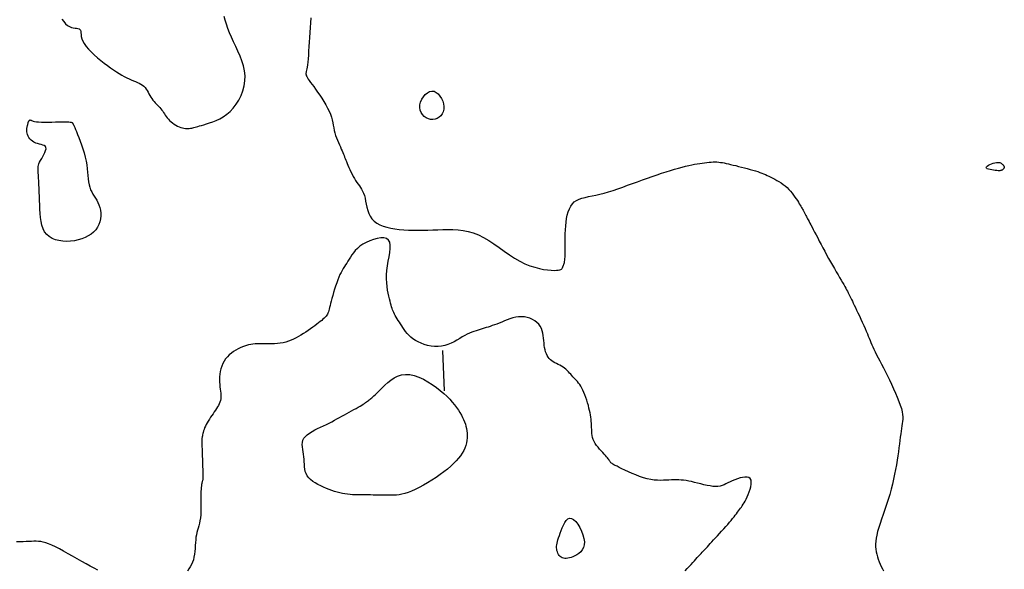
# Model space of a CAD drawing. Header units: millimetres. Extents: x 32690613 to 32693367, y 5343692 to 5344708.
# Tile 935 of 1009: x 32693063 to 32693087, y 5344585 to 5344599. Entities that reach past the tile are written whole.
import ezdxf

# ---------------------------------------------------------------- set-up
doc = ezdxf.new("R2010")
doc.units = ezdxf.units.MM
doc.header["$LTSCALE"] = 20
doc.layers.add('02-DGM_HL_490.50', color=52, linetype='Continuous')
doc.layers.add('02-DGM_HL_491.00', color=62, linetype='Continuous')

msp = doc.modelspace()

# ---------------------------------------------------------------- linework, layer by layer
at = {"layer": '02-DGM_HL_490.50', "elevation": 490.5, "flags": 128}
msp.add_lwpolyline([(32693063.202, 5344596.3), (32693063.205, 5344596.313), (32693063.208, 5344596.325), (32693063.21, 5344596.336), (32693063.211, 5344596.347), (32693063.213, 5344596.357), (32693063.215, 5344596.366), (32693063.217, 5344596.375), (32693063.22, 5344596.384), (32693063.225, 5344596.393), (32693063.23, 5344596.402), (32693063.236, 5344596.41), (32693063.243, 5344596.417), (32693063.25, 5344596.423), (32693063.258, 5344596.427), (32693063.265, 5344596.43), (32693063.273, 5344596.429), (32693063.28, 5344596.427), (32693063.289, 5344596.422), (32693063.301, 5344596.416), (32693063.318, 5344596.408), (32693063.342, 5344596.401), (32693063.375, 5344596.394), (32693063.419, 5344596.388), (32693063.475, 5344596.383), (32693063.544, 5344596.38), (32693063.624, 5344596.379), (32693063.711, 5344596.379), (32693063.801, 5344596.38), (32693063.891, 5344596.382), (32693063.978, 5344596.383), (32693064.058, 5344596.384), (32693064.126, 5344596.385), (32693064.181, 5344596.384), (32693064.224, 5344596.382), (32693064.256, 5344596.379), (32693064.279, 5344596.374), (32693064.295, 5344596.369), (32693064.305, 5344596.364), (32693064.312, 5344596.357), (32693064.318, 5344596.35), (32693064.323, 5344596.342), (32693064.329, 5344596.332), (32693064.336, 5344596.319), (32693064.345, 5344596.3), (32693064.357, 5344596.274), (32693064.372, 5344596.241), (32693064.39, 5344596.197), (32693064.413, 5344596.141), (32693064.441, 5344596.074), (32693064.472, 5344595.995), (32693064.505, 5344595.907), (32693064.538, 5344595.813), (32693064.572, 5344595.714), (32693064.603, 5344595.613), (32693064.63, 5344595.511), (32693064.653, 5344595.411), (32693064.67, 5344595.314), (32693064.682, 5344595.221), (32693064.692, 5344595.133), (32693064.699, 5344595.049), (32693064.707, 5344594.969), (32693064.715, 5344594.894), (32693064.727, 5344594.825), (32693064.744, 5344594.76), (32693064.765, 5344594.701), (32693064.792, 5344594.646), (32693064.822, 5344594.593), (32693064.854, 5344594.542), (32693064.886, 5344594.491), (32693064.917, 5344594.438), (32693064.946, 5344594.383), (32693064.972, 5344594.324), (32693064.992, 5344594.26), (32693065.007, 5344594.192), (32693065.016, 5344594.121), (32693065.017, 5344594.048), (32693065.011, 5344593.975), (32693064.996, 5344593.903), (32693064.972, 5344593.833), (32693064.938, 5344593.767), (32693064.894, 5344593.705), (32693064.84, 5344593.649), (32693064.777, 5344593.598), (32693064.706, 5344593.552), (32693064.629, 5344593.513), (32693064.545, 5344593.48), (32693064.456, 5344593.454), (32693064.363, 5344593.435), (32693064.267, 5344593.423), (32693064.17, 5344593.419), (32693064.074, 5344593.423), (32693063.98, 5344593.437), (32693063.891, 5344593.459), (32693063.809, 5344593.492), (32693063.736, 5344593.536), (32693063.674, 5344593.59), (32693063.624, 5344593.656), (32693063.586, 5344593.733), (32693063.557, 5344593.818), (32693063.537, 5344593.91), (32693063.522, 5344594.008), (32693063.513, 5344594.11), (32693063.507, 5344594.216), (32693063.503, 5344594.322), (32693063.498, 5344594.429), (32693063.494, 5344594.535), (32693063.49, 5344594.637), (32693063.486, 5344594.736), (32693063.481, 5344594.829), (32693063.477, 5344594.915), (32693063.473, 5344594.992), (32693063.468, 5344595.06), (32693063.464, 5344595.117), (32693063.461, 5344595.165), (32693063.459, 5344595.206), (32693063.459, 5344595.243), (32693063.462, 5344595.276), (32693063.47, 5344595.309), (32693063.482, 5344595.344), (32693063.5, 5344595.383), (32693063.523, 5344595.426), (32693063.55, 5344595.474), (32693063.579, 5344595.524), (32693063.607, 5344595.574), (32693063.631, 5344595.624), (32693063.649, 5344595.67), (32693063.658, 5344595.711), (32693063.656, 5344595.746), (32693063.642, 5344595.773), (32693063.616, 5344595.794), (32693063.581, 5344595.809), (32693063.54, 5344595.822), (32693063.495, 5344595.833), (32693063.448, 5344595.845), (32693063.402, 5344595.859), (32693063.358, 5344595.877), (32693063.32, 5344595.901), (32693063.287, 5344595.929), (32693063.258, 5344595.961), (32693063.235, 5344595.995), (32693063.216, 5344596.03), (32693063.201, 5344596.066), (32693063.19, 5344596.1), (32693063.182, 5344596.133), (32693063.179, 5344596.162), (32693063.178, 5344596.189), (32693063.18, 5344596.213), (32693063.183, 5344596.234), (32693063.187, 5344596.253), (32693063.193, 5344596.27), (32693063.198, 5344596.286)], close=True, dxfattribs=at)
at = {"layer": '02-DGM_HL_491.00', "elevation": 491, "flags": 128}
for points in [[(32693064.054, 5344598.935), (32693064.098, 5344598.872), (32693064.145, 5344598.818), (32693064.193, 5344598.777), (32693064.242, 5344598.747), (32693064.29, 5344598.728), (32693064.336, 5344598.716), (32693064.379, 5344598.709), (32693064.417, 5344598.705), (32693064.451, 5344598.7), (32693064.478, 5344598.692), (32693064.499, 5344598.679), (32693064.511, 5344598.658), (32693064.519, 5344598.629), (32693064.523, 5344598.592), (32693064.528, 5344598.549), (32693064.535, 5344598.501), (32693064.549, 5344598.446), (32693064.571, 5344598.387), (32693064.604, 5344598.324), (32693064.651, 5344598.257), (32693064.71, 5344598.188), (32693064.778, 5344598.117), (32693064.854, 5344598.046), (32693064.935, 5344597.976), (32693065.018, 5344597.907), (32693065.102, 5344597.841), (32693065.184, 5344597.78), (32693065.263, 5344597.723), (32693065.337, 5344597.671), (32693065.409, 5344597.623), (32693065.476, 5344597.58), (32693065.541, 5344597.541), (32693065.603, 5344597.506), (32693065.663, 5344597.475), (32693065.72, 5344597.448), (32693065.775, 5344597.423), (32693065.829, 5344597.401), (32693065.879, 5344597.381), (32693065.927, 5344597.361), (32693065.972, 5344597.34), (32693066.014, 5344597.318), (32693066.052, 5344597.293), (32693066.087, 5344597.265), (32693066.117, 5344597.233), (32693066.144, 5344597.198), (32693066.169, 5344597.159), (32693066.193, 5344597.12), (32693066.215, 5344597.079), (32693066.237, 5344597.038), (32693066.26, 5344596.998), (32693066.285, 5344596.959), (32693066.312, 5344596.923), (32693066.34, 5344596.889), (32693066.37, 5344596.857), (32693066.4, 5344596.826), (32693066.43, 5344596.796), (32693066.459, 5344596.766), (32693066.487, 5344596.737), (32693066.513, 5344596.707), (32693066.537, 5344596.676), (32693066.558, 5344596.645), (32693066.579, 5344596.613), (32693066.6, 5344596.581), (32693066.621, 5344596.548), (32693066.644, 5344596.515), (32693066.669, 5344596.483), (32693066.697, 5344596.45), (32693066.729, 5344596.418), (32693066.765, 5344596.387), (32693066.803, 5344596.357), (32693066.843, 5344596.329), (32693066.884, 5344596.303), (32693066.926, 5344596.28), (32693066.967, 5344596.26), (32693067.008, 5344596.244), (32693067.047, 5344596.232), (32693067.084, 5344596.223), (32693067.119, 5344596.218), (32693067.153, 5344596.216), (32693067.186, 5344596.217), (32693067.217, 5344596.219), (32693067.247, 5344596.223), (32693067.276, 5344596.229), (32693067.304, 5344596.235), (32693067.332, 5344596.241), (32693067.362, 5344596.249), (32693067.395, 5344596.258), (32693067.431, 5344596.269), (32693067.474, 5344596.282), (32693067.523, 5344596.296), (32693067.58, 5344596.313), (32693067.646, 5344596.333), (32693067.72, 5344596.356), (32693067.8, 5344596.384), (32693067.885, 5344596.419), (32693067.971, 5344596.46), (32693068.059, 5344596.511), (32693068.145, 5344596.572), (32693068.229, 5344596.643), (32693068.308, 5344596.727), (32693068.381, 5344596.822), (32693068.446, 5344596.925), (32693068.502, 5344597.036), (32693068.547, 5344597.154), (32693068.58, 5344597.275), (32693068.599, 5344597.399), (32693068.602, 5344597.524), (32693068.589, 5344597.648), (32693068.562, 5344597.772), (32693068.524, 5344597.895), (32693068.477, 5344598.016), (32693068.425, 5344598.136), (32693068.37, 5344598.254), (32693068.315, 5344598.37), (32693068.264, 5344598.484), (32693068.218, 5344598.595), (32693068.177, 5344598.703), (32693068.141, 5344598.807), (32693068.109, 5344598.905), (32693068.08, 5344598.997)], [(32693070.238, 5344598.962), (32693070.228, 5344598.842), (32693070.219, 5344598.721), (32693070.21, 5344598.599), (32693070.202, 5344598.479), (32693070.194, 5344598.362), (32693070.187, 5344598.249), (32693070.181, 5344598.141), (32693070.175, 5344598.041), (32693070.168, 5344597.949), (32693070.161, 5344597.868), (32693070.154, 5344597.799), (32693070.145, 5344597.743), (32693070.137, 5344597.697), (32693070.129, 5344597.662), (32693070.121, 5344597.633), (32693070.116, 5344597.61), (32693070.113, 5344597.591), (32693070.112, 5344597.572), (32693070.116, 5344597.553), (32693070.123, 5344597.532), (32693070.135, 5344597.507), (32693070.151, 5344597.479), (32693070.172, 5344597.446), (32693070.198, 5344597.408), (32693070.229, 5344597.364), (32693070.265, 5344597.314), (32693070.306, 5344597.257), (32693070.352, 5344597.193), (32693070.403, 5344597.122), (32693070.455, 5344597.047), (32693070.508, 5344596.968), (32693070.56, 5344596.887), (32693070.609, 5344596.806), (32693070.653, 5344596.725), (32693070.691, 5344596.647), (32693070.722, 5344596.571), (32693070.746, 5344596.499), (32693070.765, 5344596.43), (32693070.78, 5344596.363), (32693070.793, 5344596.298), (32693070.805, 5344596.235), (32693070.818, 5344596.172), (32693070.833, 5344596.11), (32693070.852, 5344596.048), (32693070.873, 5344595.987), (32693070.896, 5344595.927), (32693070.92, 5344595.869), (32693070.944, 5344595.813), (32693070.968, 5344595.76), (32693070.991, 5344595.71), (32693071.012, 5344595.664), (32693071.03, 5344595.622), (32693071.047, 5344595.584), (32693071.061, 5344595.547), (32693071.075, 5344595.511), (32693071.089, 5344595.475), (32693071.104, 5344595.437), (32693071.119, 5344595.397), (32693071.137, 5344595.353), (32693071.157, 5344595.305), (32693071.18, 5344595.253), (32693071.204, 5344595.198), (32693071.23, 5344595.142), (32693071.258, 5344595.085), (32693071.287, 5344595.03), (32693071.317, 5344594.977), (32693071.348, 5344594.927), (32693071.379, 5344594.881), (32693071.41, 5344594.838), (32693071.44, 5344594.796), (32693071.469, 5344594.754), (32693071.497, 5344594.711), (32693071.522, 5344594.664), (32693071.545, 5344594.612), (32693071.565, 5344594.554), (32693071.582, 5344594.489), (32693071.597, 5344594.417), (32693071.612, 5344594.342), (32693071.629, 5344594.265), (32693071.649, 5344594.188), (32693071.676, 5344594.113), (32693071.711, 5344594.042), (32693071.754, 5344593.978), (32693071.809, 5344593.921), (32693071.875, 5344593.872), (32693071.949, 5344593.831), (32693072.033, 5344593.796), (32693072.123, 5344593.767), (32693072.221, 5344593.744), (32693072.324, 5344593.726), (32693072.432, 5344593.712), (32693072.544, 5344593.703), (32693072.659, 5344593.697), (32693072.776, 5344593.694), (32693072.897, 5344593.694), (32693073.019, 5344593.696), (32693073.142, 5344593.699), (32693073.266, 5344593.703), (32693073.391, 5344593.708), (32693073.516, 5344593.713), (32693073.641, 5344593.715), (32693073.766, 5344593.714), (32693073.892, 5344593.707), (32693074.017, 5344593.692), (32693074.143, 5344593.667), (32693074.27, 5344593.631), (32693074.397, 5344593.581), (32693074.525, 5344593.516), (32693074.653, 5344593.439), (32693074.781, 5344593.354), (32693074.91, 5344593.263), (32693075.038, 5344593.172), (32693075.167, 5344593.083), (32693075.295, 5344593), (32693075.423, 5344592.926), (32693075.55, 5344592.864), (32693075.675, 5344592.814), (32693075.796, 5344592.775), (32693075.911, 5344592.745), (32693076.018, 5344592.724), (32693076.116, 5344592.71), (32693076.203, 5344592.702), (32693076.276, 5344592.699), (32693076.335, 5344592.7), (32693076.381, 5344592.703), (32693076.416, 5344592.71), (32693076.441, 5344592.718), (32693076.459, 5344592.728), (32693076.471, 5344592.739), (32693076.478, 5344592.75), (32693076.484, 5344592.761), (32693076.488, 5344592.771), (32693076.492, 5344592.781), (32693076.496, 5344592.791), (32693076.5, 5344592.8), (32693076.504, 5344592.81), (32693076.508, 5344592.82), (32693076.512, 5344592.831), (32693076.517, 5344592.843), (32693076.521, 5344592.857), (32693076.527, 5344592.873), (32693076.532, 5344592.893), (32693076.537, 5344592.918), (32693076.542, 5344592.95), (32693076.546, 5344592.988), (32693076.549, 5344593.036), (32693076.551, 5344593.093), (32693076.551, 5344593.161), (32693076.551, 5344593.238), (32693076.551, 5344593.323), (32693076.551, 5344593.413), (32693076.551, 5344593.508), (32693076.554, 5344593.606), (32693076.558, 5344593.703), (32693076.565, 5344593.8), (32693076.574, 5344593.894), (32693076.588, 5344593.985), (32693076.606, 5344594.07), (32693076.628, 5344594.15), (32693076.657, 5344594.224), (32693076.691, 5344594.29), (32693076.732, 5344594.348), (32693076.78, 5344594.396), (32693076.835, 5344594.435), (32693076.899, 5344594.466), (32693076.969, 5344594.491), (32693077.046, 5344594.511), (32693077.13, 5344594.529), (32693077.219, 5344594.546), (32693077.315, 5344594.566), (32693077.415, 5344594.588), (32693077.521, 5344594.615), (32693077.631, 5344594.648), (32693077.745, 5344594.684), (32693077.862, 5344594.723), (32693077.981, 5344594.765), (32693078.103, 5344594.809), (32693078.225, 5344594.853), (32693078.349, 5344594.898), (32693078.472, 5344594.943), (32693078.594, 5344594.987), (32693078.715, 5344595.029), (32693078.834, 5344595.07), (32693078.949, 5344595.109), (32693079.061, 5344595.146), (32693079.168, 5344595.18), (32693079.27, 5344595.21), (32693079.366, 5344595.238), (32693079.457, 5344595.261), (32693079.541, 5344595.282), (32693079.621, 5344595.3), (32693079.697, 5344595.316), (32693079.768, 5344595.33), (32693079.835, 5344595.342), (32693079.899, 5344595.353), (32693079.959, 5344595.362), (32693080.017, 5344595.37), (32693080.072, 5344595.377), (32693080.125, 5344595.383), (32693080.176, 5344595.386), (32693080.226, 5344595.389), (32693080.273, 5344595.389), (32693080.32, 5344595.388), (32693080.365, 5344595.384), (32693080.411, 5344595.379), (32693080.457, 5344595.372), (32693080.504, 5344595.363), (32693080.554, 5344595.353), (32693080.606, 5344595.341), (32693080.662, 5344595.328), (32693080.723, 5344595.313), (32693080.789, 5344595.297), (32693080.858, 5344595.28), (32693080.93, 5344595.262), (32693081.003, 5344595.243), (32693081.075, 5344595.225), (32693081.146, 5344595.205), (32693081.214, 5344595.186), (32693081.277, 5344595.168), (32693081.334, 5344595.149), (32693081.387, 5344595.131), (32693081.436, 5344595.113), (32693081.482, 5344595.095), (32693081.526, 5344595.076), (32693081.57, 5344595.056), (32693081.614, 5344595.034), (32693081.66, 5344595.012), (32693081.708, 5344594.987), (32693081.758, 5344594.961), (32693081.81, 5344594.932), (32693081.862, 5344594.902), (32693081.914, 5344594.868), (32693081.965, 5344594.833), (32693082.015, 5344594.794), (32693082.063, 5344594.753), (32693082.107, 5344594.709), (32693082.15, 5344594.662), (32693082.189, 5344594.615), (32693082.226, 5344594.566), (32693082.259, 5344594.519), (32693082.29, 5344594.473), (32693082.319, 5344594.429), (32693082.344, 5344594.388), (32693082.367, 5344594.351), (32693082.388, 5344594.318), (32693082.406, 5344594.288), (32693082.422, 5344594.261), (32693082.436, 5344594.237), (32693082.449, 5344594.215), (32693082.46, 5344594.195), (32693082.47, 5344594.177), (32693082.479, 5344594.16), (32693082.488, 5344594.144), (32693082.496, 5344594.128), (32693082.505, 5344594.112), (32693082.513, 5344594.095), (32693082.523, 5344594.077), (32693082.533, 5344594.057), (32693082.545, 5344594.035), (32693082.558, 5344594.01), (32693082.574, 5344593.981), (32693082.591, 5344593.949), (32693082.611, 5344593.912), (32693082.633, 5344593.871), (32693082.657, 5344593.825), (32693082.685, 5344593.773), (32693082.715, 5344593.715), (32693082.748, 5344593.65), (32693082.785, 5344593.58), (32693082.824, 5344593.505), (32693082.865, 5344593.426), (32693082.908, 5344593.343), (32693082.953, 5344593.258), (32693083, 5344593.172), (32693083.047, 5344593.085), (32693083.096, 5344592.997), (32693083.145, 5344592.911), (32693083.193, 5344592.826), (32693083.24, 5344592.744), (32693083.286, 5344592.665), (32693083.329, 5344592.59), (32693083.37, 5344592.52), (32693083.407, 5344592.455), (32693083.441, 5344592.397), (32693083.471, 5344592.345), (32693083.497, 5344592.298), (32693083.521, 5344592.255), (32693083.543, 5344592.216), (32693083.563, 5344592.179), (32693083.581, 5344592.144), (32693083.598, 5344592.111), (32693083.615, 5344592.078), (32693083.632, 5344592.045), (32693083.649, 5344592.01), (32693083.667, 5344591.973), (32693083.687, 5344591.932), (32693083.708, 5344591.887), (32693083.733, 5344591.836), (32693083.76, 5344591.778), (32693083.791, 5344591.713), (32693083.825, 5344591.642), (32693083.86, 5344591.567), (32693083.896, 5344591.49), (32693083.932, 5344591.412), (32693083.968, 5344591.335), (32693084.001, 5344591.26), (32693084.031, 5344591.191), (32693084.058, 5344591.127), (32693084.082, 5344591.068), (32693084.105, 5344591.013), (32693084.126, 5344590.96), (32693084.147, 5344590.908), (32693084.17, 5344590.854), (32693084.194, 5344590.799), (32693084.222, 5344590.74), (32693084.253, 5344590.676), (32693084.288, 5344590.607), (32693084.326, 5344590.533), (32693084.367, 5344590.453), (32693084.41, 5344590.369), (32693084.457, 5344590.28), (32693084.505, 5344590.185), (32693084.555, 5344590.086), (32693084.606, 5344589.981), (32693084.658, 5344589.873), (32693084.709, 5344589.764), (32693084.757, 5344589.656), (32693084.802, 5344589.55), (32693084.842, 5344589.449), (32693084.876, 5344589.355), (32693084.903, 5344589.269), (32693084.922, 5344589.192), (32693084.933, 5344589.124), (32693084.938, 5344589.063), (32693084.937, 5344589.005), (32693084.933, 5344588.95), (32693084.925, 5344588.896), (32693084.916, 5344588.839), (32693084.906, 5344588.779), (32693084.896, 5344588.713), (32693084.886, 5344588.641), (32693084.876, 5344588.564), (32693084.865, 5344588.481), (32693084.854, 5344588.393), (32693084.842, 5344588.3), (32693084.829, 5344588.201), (32693084.814, 5344588.098), (32693084.798, 5344587.989), (32693084.779, 5344587.876), (32693084.759, 5344587.76), (32693084.736, 5344587.64), (32693084.711, 5344587.517), (32693084.683, 5344587.393), (32693084.651, 5344587.268), (32693084.616, 5344587.141), (32693084.578, 5344587.015), (32693084.537, 5344586.889), (32693084.494, 5344586.766), (32693084.453, 5344586.646), (32693084.412, 5344586.53), (32693084.375, 5344586.42), (32693084.341, 5344586.316), (32693084.313, 5344586.22), (32693084.292, 5344586.132), (32693084.276, 5344586.052), (32693084.267, 5344585.978), (32693084.263, 5344585.909), (32693084.264, 5344585.844), (32693084.27, 5344585.781), (32693084.28, 5344585.719), (32693084.293, 5344585.658), (32693084.31, 5344585.595), (32693084.33, 5344585.533), (32693084.352, 5344585.47), (32693084.376, 5344585.41), (32693084.403, 5344585.352), (32693084.431, 5344585.297), (32693084.46, 5344585.247)], [(32693079.529, 5344585.244), (32693079.582, 5344585.301), (32693079.632, 5344585.355), (32693079.678, 5344585.405), (32693079.722, 5344585.452), (32693079.762, 5344585.495), (32693079.799, 5344585.536), (32693079.834, 5344585.573), (32693079.866, 5344585.609), (32693079.898, 5344585.643), (32693079.928, 5344585.676), (32693079.959, 5344585.708), (32693079.989, 5344585.741), (32693080.019, 5344585.774), (32693080.051, 5344585.808), (32693080.084, 5344585.844), (32693080.118, 5344585.881), (32693080.155, 5344585.921), (32693080.195, 5344585.964), (32693080.239, 5344586.011), (32693080.285, 5344586.062), (32693080.335, 5344586.115), (32693080.386, 5344586.171), (32693080.438, 5344586.228), (32693080.49, 5344586.285), (32693080.54, 5344586.342), (32693080.589, 5344586.396), (32693080.634, 5344586.448), (32693080.675, 5344586.497), (32693080.712, 5344586.542), (32693080.747, 5344586.584), (32693080.778, 5344586.624), (32693080.807, 5344586.662), (32693080.833, 5344586.697), (32693080.859, 5344586.731), (32693080.883, 5344586.764), (32693080.906, 5344586.796), (32693080.929, 5344586.828), (32693080.952, 5344586.861), (32693080.975, 5344586.896), (32693080.998, 5344586.934), (32693081.022, 5344586.976), (32693081.046, 5344587.024), (32693081.071, 5344587.077), (32693081.097, 5344587.137), (32693081.122, 5344587.201), (32693081.144, 5344587.267), (32693081.162, 5344587.332), (32693081.173, 5344587.394), (32693081.176, 5344587.45), (32693081.169, 5344587.497), (32693081.149, 5344587.534), (32693081.116, 5344587.558), (32693081.072, 5344587.569), (32693081.019, 5344587.571), (32693080.959, 5344587.564), (32693080.895, 5344587.55), (32693080.829, 5344587.53), (32693080.765, 5344587.506), (32693080.703, 5344587.481), (32693080.648, 5344587.455), (32693080.596, 5344587.429), (32693080.547, 5344587.404), (32693080.5, 5344587.382), (32693080.452, 5344587.364), (32693080.401, 5344587.349), (32693080.347, 5344587.34), (32693080.288, 5344587.337), (32693080.222, 5344587.341), (32693080.151, 5344587.35), (32693080.076, 5344587.365), (32693079.998, 5344587.382), (32693079.919, 5344587.401), (32693079.84, 5344587.421), (32693079.763, 5344587.44), (32693079.69, 5344587.458), (32693079.621, 5344587.472), (32693079.555, 5344587.483), (32693079.493, 5344587.491), (32693079.433, 5344587.497), (32693079.374, 5344587.501), (32693079.315, 5344587.502), (32693079.255, 5344587.501), (32693079.194, 5344587.499), (32693079.13, 5344587.496), (32693079.063, 5344587.492), (32693078.994, 5344587.49), (32693078.921, 5344587.489), (32693078.844, 5344587.491), (32693078.764, 5344587.498), (32693078.679, 5344587.51), (32693078.591, 5344587.529), (32693078.498, 5344587.555), (32693078.402, 5344587.587), (32693078.307, 5344587.624), (32693078.213, 5344587.663), (32693078.122, 5344587.703), (32693078.038, 5344587.742), (32693077.962, 5344587.779), (32693077.896, 5344587.811), (32693077.841, 5344587.838), (32693077.797, 5344587.86), (32693077.763, 5344587.878), (32693077.736, 5344587.893), (32693077.716, 5344587.906), (32693077.7, 5344587.917), (32693077.689, 5344587.928), (32693077.679, 5344587.939), (32693077.669, 5344587.952), (32693077.66, 5344587.967), (32693077.649, 5344587.984), (32693077.637, 5344588.003), (32693077.622, 5344588.025), (32693077.604, 5344588.049), (32693077.582, 5344588.077), (32693077.555, 5344588.108), (32693077.523, 5344588.143), (32693077.487, 5344588.181), (32693077.448, 5344588.222), (32693077.409, 5344588.266), (32693077.37, 5344588.311), (32693077.333, 5344588.358), (32693077.3, 5344588.407), (32693077.272, 5344588.456), (32693077.251, 5344588.505), (32693077.235, 5344588.554), (32693077.224, 5344588.604), (32693077.217, 5344588.654), (32693077.213, 5344588.703), (32693077.211, 5344588.753), (32693077.209, 5344588.803), (32693077.208, 5344588.853), (32693077.205, 5344588.903), (32693077.202, 5344588.954), (32693077.196, 5344589.005), (32693077.19, 5344589.057), (32693077.181, 5344589.111), (32693077.171, 5344589.166), (32693077.159, 5344589.224), (32693077.144, 5344589.284), (32693077.128, 5344589.348), (32693077.109, 5344589.413), (32693077.089, 5344589.479), (32693077.067, 5344589.544), (32693077.044, 5344589.608), (32693077.019, 5344589.669), (32693076.994, 5344589.727), (32693076.968, 5344589.779), (32693076.941, 5344589.826), (32693076.914, 5344589.867), (32693076.886, 5344589.904), (32693076.858, 5344589.938), (32693076.83, 5344589.969), (32693076.802, 5344589.999), (32693076.774, 5344590.028), (32693076.746, 5344590.057), (32693076.718, 5344590.088), (32693076.69, 5344590.12), (32693076.661, 5344590.152), (32693076.632, 5344590.184), (32693076.601, 5344590.215), (32693076.569, 5344590.245), (32693076.535, 5344590.273), (32693076.499, 5344590.299), (32693076.46, 5344590.322), (32693076.42, 5344590.344), (32693076.379, 5344590.364), (32693076.337, 5344590.385), (32693076.297, 5344590.406), (32693076.257, 5344590.428), (32693076.22, 5344590.453), (32693076.186, 5344590.481), (32693076.155, 5344590.513), (32693076.128, 5344590.549), (32693076.105, 5344590.589), (32693076.085, 5344590.632), (32693076.068, 5344590.679), (32693076.053, 5344590.729), (32693076.042, 5344590.782), (32693076.034, 5344590.837), (32693076.028, 5344590.896), (32693076.022, 5344590.956), (32693076.017, 5344591.018), (32693076.01, 5344591.08), (32693075.999, 5344591.141), (32693075.984, 5344591.2), (32693075.963, 5344591.258), (32693075.934, 5344591.312), (32693075.896, 5344591.362), (32693075.85, 5344591.408), (32693075.798, 5344591.448), (32693075.739, 5344591.483), (32693075.676, 5344591.511), (32693075.609, 5344591.532), (32693075.539, 5344591.545), (32693075.468, 5344591.55), (32693075.396, 5344591.546), (32693075.324, 5344591.535), (32693075.253, 5344591.518), (32693075.182, 5344591.496), (32693075.113, 5344591.471), (32693075.045, 5344591.445), (32693074.979, 5344591.418), (32693074.916, 5344591.392), (32693074.856, 5344591.368), (32693074.799, 5344591.347), (32693074.743, 5344591.328), (32693074.69, 5344591.31), (32693074.638, 5344591.294), (32693074.588, 5344591.278), (32693074.538, 5344591.263), (32693074.488, 5344591.249), (32693074.439, 5344591.234), (32693074.389, 5344591.219), (32693074.338, 5344591.203), (32693074.286, 5344591.185), (32693074.233, 5344591.164), (32693074.178, 5344591.141), (32693074.121, 5344591.114), (32693074.061, 5344591.082), (32693073.998, 5344591.046), (32693073.933, 5344591.008), (32693073.864, 5344590.968), (32693073.793, 5344590.929), (32693073.719, 5344590.892), (32693073.642, 5344590.861), (32693073.562, 5344590.835), (32693073.479, 5344590.818), (32693073.394, 5344590.81), (32693073.307, 5344590.811), (32693073.221, 5344590.821), (32693073.135, 5344590.838), (32693073.052, 5344590.861), (32693072.973, 5344590.89), (32693072.899, 5344590.924), (32693072.831, 5344590.962), (32693072.771, 5344591.002), (32693072.717, 5344591.045), (32693072.67, 5344591.09), (32693072.627, 5344591.136), (32693072.589, 5344591.183), (32693072.555, 5344591.231), (32693072.522, 5344591.278), (32693072.492, 5344591.324), (32693072.462, 5344591.369), (32693072.434, 5344591.413), (32693072.407, 5344591.455), (32693072.381, 5344591.497), (32693072.357, 5344591.537), (32693072.334, 5344591.576), (32693072.314, 5344591.613), (32693072.296, 5344591.65), (32693072.28, 5344591.685), (32693072.266, 5344591.72), (32693072.253, 5344591.757), (32693072.241, 5344591.795), (32693072.229, 5344591.837), (32693072.217, 5344591.883), (32693072.205, 5344591.935), (32693072.191, 5344591.993), (32693072.175, 5344592.059), (32693072.159, 5344592.132), (32693072.143, 5344592.212), (32693072.13, 5344592.298), (32693072.119, 5344592.391), (32693072.114, 5344592.489), (32693072.114, 5344592.592), (32693072.121, 5344592.699), (32693072.136, 5344592.811), (32693072.156, 5344592.924), (32693072.177, 5344593.034), (32693072.195, 5344593.14), (32693072.207, 5344593.238), (32693072.208, 5344593.324), (32693072.196, 5344593.397), (32693072.167, 5344593.452), (32693072.118, 5344593.487), (32693072.052, 5344593.505), (32693071.972, 5344593.506), (32693071.884, 5344593.493), (32693071.792, 5344593.469), (32693071.698, 5344593.435), (32693071.608, 5344593.394), (32693071.525, 5344593.347), (32693071.453, 5344593.297), (32693071.391, 5344593.245), (32693071.338, 5344593.191), (32693071.292, 5344593.136), (32693071.252, 5344593.082), (32693071.217, 5344593.028), (32693071.185, 5344592.976), (32693071.155, 5344592.927), (32693071.126, 5344592.88), (32693071.097, 5344592.835), (32693071.069, 5344592.791), (32693071.041, 5344592.746), (32693071.013, 5344592.699), (32693070.986, 5344592.648), (32693070.959, 5344592.593), (32693070.931, 5344592.532), (32693070.904, 5344592.463), (32693070.877, 5344592.389), (32693070.851, 5344592.311), (32693070.826, 5344592.232), (32693070.802, 5344592.153), (32693070.779, 5344592.076), (32693070.759, 5344592.003), (32693070.742, 5344591.937), (32693070.727, 5344591.877), (32693070.714, 5344591.825), (32693070.703, 5344591.779), (32693070.692, 5344591.738), (32693070.682, 5344591.702), (32693070.671, 5344591.67), (32693070.659, 5344591.64), (32693070.646, 5344591.613), (32693070.63, 5344591.587), (32693070.612, 5344591.562), (32693070.59, 5344591.536), (32693070.565, 5344591.511), (32693070.537, 5344591.485), (32693070.505, 5344591.457), (32693070.469, 5344591.428), (32693070.429, 5344591.396), (32693070.385, 5344591.362), (32693070.336, 5344591.325), (32693070.284, 5344591.287), (32693070.229, 5344591.248), (32693070.171, 5344591.209), (32693070.112, 5344591.169), (32693070.052, 5344591.131), (32693069.991, 5344591.093), (32693069.93, 5344591.057), (32693069.868, 5344591.024), (32693069.806, 5344590.993), (32693069.743, 5344590.965), (32693069.679, 5344590.94), (32693069.613, 5344590.919), (32693069.546, 5344590.902), (32693069.477, 5344590.889), (32693069.407, 5344590.881), (32693069.334, 5344590.876), (32693069.261, 5344590.875), (32693069.189, 5344590.875), (32693069.117, 5344590.876), (32693069.047, 5344590.878), (32693068.979, 5344590.879), (32693068.915, 5344590.879), (32693068.854, 5344590.876), (32693068.797, 5344590.871), (32693068.742, 5344590.863), (32693068.689, 5344590.852), (32693068.637, 5344590.838), (32693068.586, 5344590.821), (32693068.534, 5344590.8), (32693068.481, 5344590.777), (32693068.427, 5344590.749), (32693068.371, 5344590.718), (32693068.316, 5344590.683), (32693068.263, 5344590.645), (32693068.211, 5344590.602), (32693068.163, 5344590.555), (32693068.119, 5344590.504), (32693068.081, 5344590.448), (32693068.049, 5344590.388), (32693068.023, 5344590.325), (32693068.002, 5344590.26), (32693067.987, 5344590.192), (32693067.976, 5344590.124), (32693067.97, 5344590.057), (32693067.967, 5344589.991), (32693067.968, 5344589.927), (32693067.972, 5344589.866), (32693067.978, 5344589.808), (32693067.984, 5344589.753), (32693067.991, 5344589.701), (32693067.997, 5344589.651), (32693068.001, 5344589.603), (32693068.002, 5344589.557), (32693067.998, 5344589.513), (32693067.991, 5344589.471), (32693067.978, 5344589.43), (32693067.962, 5344589.389), (32693067.942, 5344589.349), (32693067.919, 5344589.31), (32693067.894, 5344589.269), (32693067.866, 5344589.228), (32693067.837, 5344589.186), (32693067.807, 5344589.143), (32693067.777, 5344589.098), (32693067.746, 5344589.053), (32693067.717, 5344589.007), (32693067.688, 5344588.961), (32693067.661, 5344588.916), (32693067.637, 5344588.872), (32693067.615, 5344588.83), (32693067.597, 5344588.789), (32693067.582, 5344588.75), (32693067.569, 5344588.714), (32693067.559, 5344588.679), (32693067.552, 5344588.648), (32693067.545, 5344588.619), (32693067.541, 5344588.593), (32693067.537, 5344588.57), (32693067.534, 5344588.551), (32693067.532, 5344588.532), (32693067.53, 5344588.513), (32693067.529, 5344588.491), (32693067.529, 5344588.463), (32693067.529, 5344588.429), (32693067.53, 5344588.385), (32693067.531, 5344588.329), (32693067.534, 5344588.261), (32693067.536, 5344588.183), (32693067.539, 5344588.097), (32693067.542, 5344588.008), (32693067.545, 5344587.92), (32693067.548, 5344587.834), (32693067.551, 5344587.755), (32693067.552, 5344587.687), (32693067.553, 5344587.631), (32693067.554, 5344587.586), (32693067.553, 5344587.552), (32693067.552, 5344587.525), (32693067.55, 5344587.505), (32693067.547, 5344587.489), (32693067.544, 5344587.475), (32693067.54, 5344587.462), (32693067.536, 5344587.448), (32693067.531, 5344587.431), (32693067.526, 5344587.411), (32693067.521, 5344587.386), (32693067.516, 5344587.355), (32693067.512, 5344587.316), (32693067.509, 5344587.269), (32693067.507, 5344587.211), (32693067.507, 5344587.144), (32693067.507, 5344587.067), (32693067.507, 5344586.984), (32693067.507, 5344586.898), (32693067.506, 5344586.809), (32693067.503, 5344586.722), (32693067.499, 5344586.638), (32693067.491, 5344586.56), (32693067.481, 5344586.488), (32693067.468, 5344586.424), (32693067.453, 5344586.364), (32693067.438, 5344586.307), (32693067.422, 5344586.252), (32693067.407, 5344586.197), (32693067.394, 5344586.139), (32693067.383, 5344586.079), (32693067.375, 5344586.013), (32693067.369, 5344585.944), (32693067.364, 5344585.873), (32693067.359, 5344585.8), (32693067.353, 5344585.727), (32693067.345, 5344585.655), (32693067.333, 5344585.586), (32693067.317, 5344585.52), (32693067.296, 5344585.459), (32693067.271, 5344585.402), (32693067.241, 5344585.347), (32693067.208, 5344585.294), (32693067.172, 5344585.24)], [(32693073.508, 5344590.71), (32693073.547, 5344589.711)], [(32693064.948, 5344585.258), (32693064.855, 5344585.308), (32693064.757, 5344585.36), (32693064.653, 5344585.416), (32693064.544, 5344585.477), (32693064.432, 5344585.54), (32693064.318, 5344585.605), (32693064.205, 5344585.67), (32693064.095, 5344585.731), (32693063.989, 5344585.789), (32693063.89, 5344585.84), (32693063.801, 5344585.883), (32693063.721, 5344585.917), (32693063.65, 5344585.942), (32693063.585, 5344585.959), (32693063.526, 5344585.97), (32693063.469, 5344585.976), (32693063.414, 5344585.978), (32693063.357, 5344585.977), (32693063.297, 5344585.975), (32693063.232, 5344585.972), (32693063.162, 5344585.97), (32693063.087, 5344585.968), (32693063.009, 5344585.966), (32693062.927, 5344585.966)]]:
    msp.add_lwpolyline(points, dxfattribs=at)
for points in [[(32693073.24, 5344597.149), (32693073.296, 5344597.141), (32693073.349, 5344597.116), (32693073.399, 5344597.076), (32693073.443, 5344597.024), (32693073.481, 5344596.963), (32693073.51, 5344596.897), (32693073.53, 5344596.828), (32693073.539, 5344596.761), (32693073.535, 5344596.696), (32693073.52, 5344596.636), (32693073.496, 5344596.582), (32693073.462, 5344596.535), (32693073.421, 5344596.496), (32693073.374, 5344596.466), (32693073.323, 5344596.447), (32693073.268, 5344596.439), (32693073.211, 5344596.442), (32693073.154, 5344596.458), (32693073.1, 5344596.484), (32693073.05, 5344596.519), (32693073.007, 5344596.563), (32693072.972, 5344596.615), (32693072.949, 5344596.673), (32693072.939, 5344596.737), (32693072.944, 5344596.806), (32693072.962, 5344596.876), (32693072.992, 5344596.944), (32693073.031, 5344597.008), (32693073.077, 5344597.063), (32693073.129, 5344597.107), (32693073.184, 5344597.137)], [(32693087.46, 5344595.259), (32693087.459, 5344595.251), (32693087.455, 5344595.242), (32693087.451, 5344595.234), (32693087.445, 5344595.225), (32693087.437, 5344595.217), (32693087.429, 5344595.21), (32693087.421, 5344595.202), (32693087.412, 5344595.195), (32693087.403, 5344595.189), (32693087.394, 5344595.184), (32693087.383, 5344595.179), (32693087.369, 5344595.175), (32693087.352, 5344595.172), (32693087.331, 5344595.171), (32693087.305, 5344595.171), (32693087.272, 5344595.173), (32693087.234, 5344595.177), (32693087.191, 5344595.182), (32693087.148, 5344595.19), (32693087.105, 5344595.199), (32693087.067, 5344595.209), (32693087.037, 5344595.222), (32693087.016, 5344595.236), (32693087.008, 5344595.252), (32693087.015, 5344595.269), (32693087.034, 5344595.288), (32693087.064, 5344595.306), (32693087.1, 5344595.324), (32693087.142, 5344595.34), (32693087.185, 5344595.355), (32693087.227, 5344595.366), (32693087.265, 5344595.374), (32693087.298, 5344595.378), (32693087.324, 5344595.378), (32693087.346, 5344595.375), (32693087.364, 5344595.369), (32693087.378, 5344595.361), (32693087.39, 5344595.352), (32693087.4, 5344595.342), (32693087.41, 5344595.332), (32693087.419, 5344595.322), (32693087.428, 5344595.313), (32693087.437, 5344595.303), (32693087.444, 5344595.294), (32693087.45, 5344595.285), (32693087.455, 5344595.277), (32693087.458, 5344595.268)], [(32693070.064, 5344588.074), (32693070.056, 5344588.136), (32693070.046, 5344588.198), (32693070.035, 5344588.258), (32693070.028, 5344588.317), (32693070.024, 5344588.375), (32693070.028, 5344588.43), (32693070.04, 5344588.483), (32693070.063, 5344588.532), (32693070.099, 5344588.579), (32693070.145, 5344588.622), (32693070.202, 5344588.663), (32693070.265, 5344588.702), (32693070.333, 5344588.739), (32693070.405, 5344588.775), (32693070.479, 5344588.809), (32693070.551, 5344588.843), (32693070.622, 5344588.877), (32693070.69, 5344588.911), (32693070.756, 5344588.945), (32693070.82, 5344588.979), (32693070.884, 5344589.013), (32693070.946, 5344589.046), (32693071.008, 5344589.08), (32693071.069, 5344589.114), (32693071.13, 5344589.147), (32693071.19, 5344589.181), (32693071.249, 5344589.213), (32693071.306, 5344589.245), (32693071.361, 5344589.276), (32693071.411, 5344589.305), (32693071.458, 5344589.332), (32693071.5, 5344589.357), (32693071.537, 5344589.38), (32693071.569, 5344589.4), (32693071.597, 5344589.419), (32693071.622, 5344589.437), (32693071.644, 5344589.454), (32693071.665, 5344589.47), (32693071.685, 5344589.486), (32693071.705, 5344589.502), (32693071.726, 5344589.519), (32693071.748, 5344589.537), (32693071.772, 5344589.558), (32693071.8, 5344589.583), (32693071.832, 5344589.612), (32693071.868, 5344589.647), (32693071.91, 5344589.688), (32693071.958, 5344589.736), (32693072.013, 5344589.793), (32693072.075, 5344589.854), (32693072.144, 5344589.916), (32693072.22, 5344589.976), (32693072.302, 5344590.03), (32693072.39, 5344590.074), (32693072.485, 5344590.105), (32693072.586, 5344590.118), (32693072.693, 5344590.113), (32693072.804, 5344590.089), (32693072.917, 5344590.05), (32693073.031, 5344589.998), (32693073.142, 5344589.937), (32693073.251, 5344589.869), (32693073.354, 5344589.796), (32693073.45, 5344589.721), (32693073.537, 5344589.647), (32693073.615, 5344589.574), (32693073.686, 5344589.502), (32693073.749, 5344589.432), (32693073.805, 5344589.364), (32693073.855, 5344589.297), (32693073.9, 5344589.233), (32693073.939, 5344589.17), (32693073.974, 5344589.11), (32693074.005, 5344589.052), (32693074.031, 5344588.996), (32693074.054, 5344588.94), (32693074.073, 5344588.885), (32693074.089, 5344588.83), (32693074.101, 5344588.775), (32693074.11, 5344588.718), (32693074.116, 5344588.661), (32693074.118, 5344588.602), (32693074.116, 5344588.541), (32693074.11, 5344588.48), (32693074.099, 5344588.418), (32693074.083, 5344588.356), (32693074.06, 5344588.292), (32693074.032, 5344588.229), (32693073.996, 5344588.165), (32693073.953, 5344588.101), (32693073.903, 5344588.036), (32693073.846, 5344587.97), (32693073.781, 5344587.904), (32693073.709, 5344587.838), (32693073.63, 5344587.77), (32693073.542, 5344587.702), (32693073.448, 5344587.633), (32693073.347, 5344587.563), (32693073.243, 5344587.496), (32693073.137, 5344587.431), (32693073.031, 5344587.37), (32693072.928, 5344587.314), (32693072.828, 5344587.265), (32693072.735, 5344587.223), (32693072.649, 5344587.19), (32693072.571, 5344587.164), (32693072.498, 5344587.145), (32693072.429, 5344587.132), (32693072.364, 5344587.124), (32693072.302, 5344587.12), (32693072.24, 5344587.118), (32693072.178, 5344587.118), (32693072.115, 5344587.118), (32693072.05, 5344587.12), (32693071.985, 5344587.121), (32693071.919, 5344587.123), (32693071.853, 5344587.124), (32693071.786, 5344587.126), (32693071.72, 5344587.127), (32693071.654, 5344587.128), (32693071.589, 5344587.128), (32693071.525, 5344587.127), (32693071.461, 5344587.127), (32693071.398, 5344587.128), (32693071.334, 5344587.129), (32693071.271, 5344587.132), (32693071.209, 5344587.136), (32693071.146, 5344587.143), (32693071.083, 5344587.152), (32693071.02, 5344587.164), (32693070.956, 5344587.179), (32693070.891, 5344587.196), (32693070.826, 5344587.215), (32693070.76, 5344587.237), (32693070.692, 5344587.262), (32693070.623, 5344587.289), (32693070.553, 5344587.319), (32693070.482, 5344587.352), (32693070.413, 5344587.387), (32693070.347, 5344587.425), (32693070.285, 5344587.465), (32693070.23, 5344587.509), (32693070.182, 5344587.555), (32693070.144, 5344587.604), (32693070.116, 5344587.657), (32693070.096, 5344587.712), (32693070.084, 5344587.769), (32693070.077, 5344587.828), (32693070.074, 5344587.888), (32693070.072, 5344587.949), (32693070.069, 5344588.012)], [(32693076.709, 5344586.546), (32693076.761, 5344586.518), (32693076.814, 5344586.467), (32693076.867, 5344586.4), (32693076.916, 5344586.319), (32693076.96, 5344586.231), (32693076.995, 5344586.139), (32693077.019, 5344586.048), (32693077.03, 5344585.963), (32693077.025, 5344585.888), (32693077.007, 5344585.823), (32693076.978, 5344585.766), (32693076.939, 5344585.718), (32693076.895, 5344585.678), (32693076.846, 5344585.644), (32693076.796, 5344585.617), (32693076.746, 5344585.595), (32693076.699, 5344585.577), (32693076.656, 5344585.564), (32693076.615, 5344585.556), (32693076.577, 5344585.552), (32693076.542, 5344585.553), (32693076.51, 5344585.559), (32693076.481, 5344585.569), (32693076.454, 5344585.583), (32693076.429, 5344585.602), (32693076.407, 5344585.625), (32693076.388, 5344585.652), (32693076.372, 5344585.681), (32693076.359, 5344585.713), (32693076.349, 5344585.747), (32693076.343, 5344585.782), (32693076.34, 5344585.817), (32693076.34, 5344585.853), (32693076.344, 5344585.89), (32693076.351, 5344585.929), (32693076.361, 5344585.97), (32693076.374, 5344586.015), (32693076.39, 5344586.064), (32693076.409, 5344586.118), (32693076.43, 5344586.178), (32693076.454, 5344586.244), (32693076.481, 5344586.313), (32693076.51, 5344586.38), (32693076.542, 5344586.442), (32693076.578, 5344586.493), (32693076.618, 5344586.531), (32693076.661, 5344586.55)]]:
    msp.add_lwpolyline(points, close=True, dxfattribs=at)

doc.saveas('drawing.dxf')
